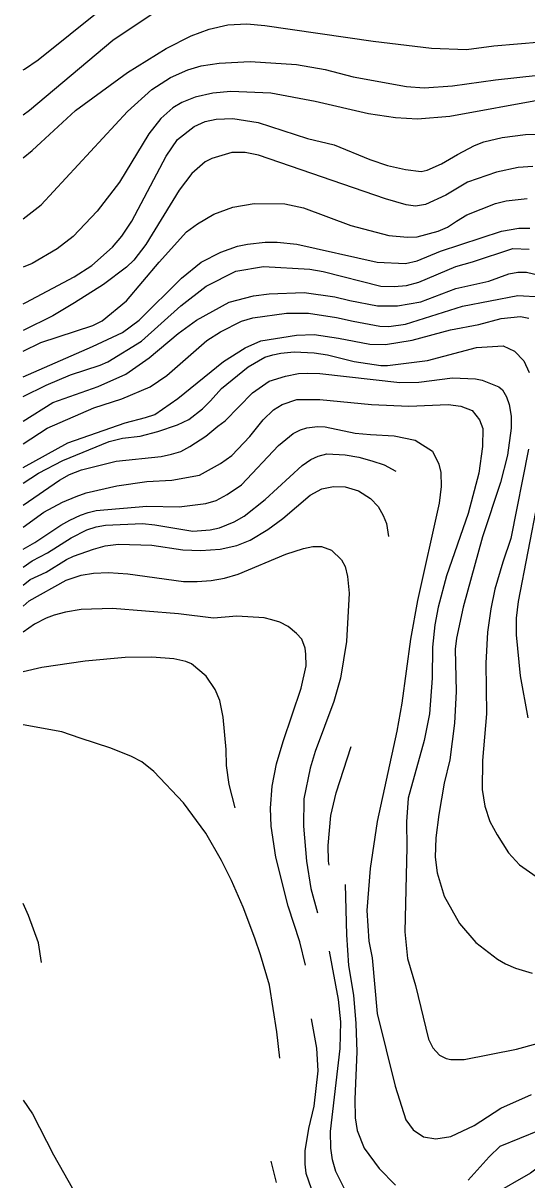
# Model space of a CAD drawing. Extents: x -555860 to -552701, y -1187050 to -1182291.
# Drawn here: x -555860 to -555609, y -1185483 to -1184906 of the extents above; entities that cross this region are included whole.
import ezdxf

# ---------------------------------------------------------------- set-up
doc = ezdxf.new("R2010")
doc.units = 0
for name, color, linetype in [('Level 40', 7, 'Continuous'), ('Level 41', 7, 'Continuous'), ('Level 42', 7, 'Continuous')]:
    doc.layers.add(name, color=color, linetype=linetype)

msp = doc.modelspace()

# ---------------------------------------------------------------- linework, layer by layer
at = {"layer": 'Level 40'}
for points in [[(-555860.13, -1184972.84), (-555855.57, -1184969.25), (-555833.94, -1184949.28), (-555808.15, -1184930.28), (-555788.74, -1184918.36), (-555776.26, -1184911.98), (-555767.39, -1184908.66), (-555757.96, -1184906.58), (-555748.53, -1184906.02), (-555739.65, -1184906.85), (-555685.58, -1184914.76), (-555656.46, -1184918.22), (-555638.99, -1184918.78), (-555625.4, -1184916.97), (-555601.83, -1184915.03)], [(-555860.13, -1185069.3), (-555851.26, -1185065.05), (-555825.34, -1185056.46), (-555820.63, -1185054.11), (-555808.57, -1185044.12), (-555792.34, -1185024.85), (-555778.62, -1185009.74), (-555773.21, -1185005.71), (-555765.03, -1185001), (-555755.46, -1184997.53), (-555744.92, -1184995.59), (-555729.67, -1184995.87), (-555720.24, -1184997.81), (-555696.67, -1185006.55), (-555677.81, -1185011.54), (-555668.39, -1185012.37), (-555663.67, -1185012.23), (-555653.13, -1185009.46), (-555648.42, -1185007.38), (-555644.07, -1185004.5), (-555638.79, -1185001.36), (-555624.57, -1184995.59), (-555619.3, -1184994.34), (-555608.76, -1184993.1)], [(-555860.13, -1185127.36), (-555837.85, -1185114.98), (-555809.26, -1185104.99), (-555799.11, -1185102.44), (-555794.42, -1185100.83), (-555782.92, -1185092.93), (-555760.18, -1185074.49), (-555749.36, -1185067.56), (-555741.6, -1185064.09), (-555723.85, -1185061.32), (-555714.97, -1185061.04), (-555702.82, -1185062.75), (-555687.24, -1185065.89), (-555679.48, -1185066.03), (-555666.17, -1185063.81), (-555647.04, -1185058.62), (-555632.89, -1185056.05), (-555621.63, -1185053.01), (-555612.09, -1185052.03), (-555607.93, -1185052.86)], [(-555860.13, -1185176.97), (-555855.57, -1185173.91), (-555847.95, -1185169.89), (-555836.16, -1185162.4), (-555828.4, -1185158.38), (-555823.68, -1185156.85), (-555818.97, -1185156.16), (-555800.66, -1185155.33), (-555794.49, -1185155.9), (-555775.43, -1185159.07), (-555766.83, -1185158.38), (-555762.15, -1185157.38), (-555754.89, -1185154.41), (-555749.92, -1185151.58), (-555739.38, -1185143.26), (-555720.94, -1185126.35), (-555716.61, -1185123.39), (-555713.03, -1185121.63), (-555708.59, -1185120.52), (-555699.44, -1185120.94), (-555692.72, -1185122.24), (-555686.28, -1185124.05), (-555680.03, -1185126.07), (-555674.24, -1185129.17)], [(-555598.78, -1185119.28), (-555613.2, -1185194.15), (-555614.17, -1185202.47), (-555614.31, -1185210.79), (-555612.23, -1185231.31), (-555608.48, -1185252.11)], [(-555699.54, -1185335.32), (-555698.92, -1185360.44), (-555697.92, -1185375.79), (-555695.42, -1185390.49), (-555694.17, -1185404.63), (-555693.76, -1185418.77), (-555694.73, -1185442.34), (-555694.45, -1185451.77), (-555693.56, -1185458.04), (-555690.02, -1185466.89), (-555682.6, -1185476.95), (-555674.48, -1185485.27)], [(-555638.16, -1185482.83), (-555627.76, -1185471.19), (-555622.21, -1185465.78), (-555602.52, -1185457.88)]]:
    msp.add_lwpolyline(points, dxfattribs=at)
at = {"layer": 'Level 41'}
for points in [[(-555860.13, -1184928.98), (-555859.45, -1184928.62), (-555852.66, -1184924.05), (-555820.63, -1184898.39)], [(-555860.13, -1184951.5), (-555856.96, -1184949.14), (-555815.36, -1184914.2), (-555796.23, -1184901.3)], [(-555860.13, -1185003.34), (-555851.13, -1184996.29), (-555808.15, -1184949.7), (-555795.95, -1184938.74), (-555786.66, -1184932.78), (-555777.92, -1184928.9), (-555771.27, -1184926.96), (-555762.39, -1184925.57), (-555746.86, -1184924.88), (-555723.85, -1184926.26), (-555709.43, -1184928.76), (-555695.56, -1184932.5), (-555668.94, -1184937.36), (-555660.07, -1184937.91), (-555645.92, -1184936.94), (-555624.57, -1184933.89), (-555603.22, -1184931.67)], [(-555599.89, -1184943.6), (-555647.31, -1184952.19), (-555663.39, -1184953.58), (-555674.49, -1184952.89), (-555687.8, -1184950.95), (-555714.42, -1184944.71), (-555736.6, -1184940.55), (-555756.57, -1184939.85), (-555765.45, -1184940.69), (-555774.32, -1184942.63), (-555780.97, -1184945.26), (-555785.41, -1184947.9), (-555791.51, -1184953.3), (-555797.47, -1184960.93), (-555812.03, -1184985.06), (-555823.26, -1184999.48), (-555835.19, -1185012.09), (-555843.09, -1185018.19), (-555855.57, -1185025.54), (-555860.13, -1185027.4)], [(-555860.13, -1185045.65), (-555858.76, -1185045.09), (-555834.63, -1185032.2), (-555825.9, -1185026.51), (-555815.64, -1185017.5), (-555810.92, -1185011.96), (-555805.93, -1185004.47), (-555788.74, -1184972.02), (-555783.19, -1184963.7), (-555774.87, -1184957.18), (-555769.33, -1184954.69), (-555763.78, -1184953.58), (-555755.46, -1184953.3), (-555742.98, -1184955.24), (-555718.3, -1184963.15), (-555704.99, -1184966.34), (-555687.24, -1184973.68), (-555678.37, -1184976.74), (-555669.49, -1184978.68), (-555661.59, -1184979.65), (-555658.54, -1184978.95), (-555651.47, -1184975.9), (-555643.43, -1184971.19), (-555635.02, -1184966.78), (-555630.39, -1184964.81), (-555621.24, -1184962.73), (-555609.59, -1184961.21), (-555601.83, -1184961.07)], [(-555605.99, -1184977.15), (-555613.2, -1184977.71), (-555624.01, -1184980.06), (-555638.44, -1184985.05), (-555649.25, -1184991.57), (-555659.51, -1184996.15), (-555664.5, -1184996.98), (-555669.16, -1184996.25), (-555679.48, -1184993.37), (-555742.7, -1184971.47), (-555749.36, -1184970.22), (-555756.02, -1184970.22), (-555766, -1184973.13), (-555769.33, -1184974.93), (-555775.98, -1184980.62), (-555782.36, -1184988.94), (-555798.86, -1185016.11), (-555804.96, -1185023.88), (-555808.57, -1185027.48), (-555820.07, -1185036.08)], [(-555860.13, -1185082.08), (-555825.48, -1185067), (-555810.51, -1185059.93), (-555802.19, -1185053.83), (-555781.11, -1185032.89), (-555771.27, -1185024.99), (-555761.56, -1185019.86), (-555753.24, -1185016.95), (-555748.16, -1185015.88), (-555739.38, -1185014.87), (-555733.47, -1185014.89), (-555723.57, -1185015.98), (-555683.64, -1185024.99), (-555669.49, -1185025.54), (-555663.67, -1185024.29), (-555652.02, -1185019.44), (-555621.52, -1185009.46), (-555612.92, -1185007.93), (-555607.38, -1185007.93)], [(-555860.13, -1185091.91), (-555848.64, -1185086.28), (-555836.44, -1185081.14), (-555821.72, -1185076.27), (-555817.86, -1185074.63), (-555801.08, -1185064.37), (-555781.53, -1185046.62), (-555768.77, -1185036.91), (-555754.07, -1185029.43), (-555740.21, -1185027.07), (-555717.19, -1185028.45), (-555710.54, -1185029.56), (-555681.7, -1185036.91), (-555675.04, -1185037.05), (-555668.94, -1185036.5), (-555662.84, -1185034.83), (-555644.26, -1185027.07), (-555635.94, -1185024.71), (-555615.97, -1185018.05), (-555607.81, -1185018.36)], [(-555860.13, -1185104.21), (-555845.31, -1185094.87), (-555822.71, -1185087), (-555808.84, -1185080.73), (-555797.2, -1185072.69), (-555782.78, -1185060.48), (-555773.62, -1185053.83), (-555757.4, -1185044.82), (-555745.2, -1185041.77), (-555737.44, -1185040.66), (-555719.96, -1185040.1), (-555704.63, -1185042.12), (-555697.22, -1185043.99), (-555683.36, -1185046.76), (-555673.38, -1185046.62), (-555661.73, -1185044.68), (-555644.26, -1185038.02), (-555627.9, -1185034.42), (-555617.91, -1185030.81), (-555613.48, -1185029.84), (-555609.04, -1185029.84), (-555602.11, -1185031.51)], [(-555820.07, -1185036.08), (-555834.59, -1185045.25), (-555845.31, -1185051.75), (-555860.13, -1185059.04)], [(-555860.13, -1185115.47), (-555848.08, -1185107.77), (-555824.79, -1185097.51), (-555810.92, -1185093.07), (-555796.78, -1185087.11), (-555788.46, -1185081.42), (-555768.49, -1185063.95), (-555761.7, -1185059.65), (-555751.16, -1185054.38), (-555745.62, -1185052.72), (-555728.84, -1185050.36), (-555717.75, -1185050.36), (-555703.81, -1185052.51), (-555695.56, -1185054.38), (-555682.25, -1185056.88), (-555677.81, -1185057.02), (-555669.49, -1185055.91), (-555640.93, -1185046.9), (-555613.48, -1185041.49), (-555601.87, -1185042.28)], [(-555860.13, -1185135.18), (-555852.52, -1185130.09), (-555840.32, -1185123.85), (-555817.16, -1185114.28), (-555810.65, -1185112.76), (-555801.77, -1185111.65), (-555792.9, -1185109.43), (-555783.19, -1185106.1), (-555777.51, -1185103.33), (-555770.72, -1185098.02), (-555766.64, -1185094.03), (-555761.15, -1185087.94), (-555747.97, -1185077.12), (-555739.65, -1185072.27), (-555735.62, -1185071.16), (-555731.61, -1185070.33), (-555724.96, -1185069.64), (-555714.97, -1185070.05), (-555708.32, -1185071.16), (-555695.01, -1185074.49), (-555681.7, -1185076.43), (-555678.37, -1185076.43), (-555658.4, -1185073.93), (-555634, -1185067.55), (-555620.69, -1185066.72), (-555615.14, -1185069.36), (-555610.43, -1185074.07), (-555607.79, -1185079.9)], [(-555860.13, -1185146.18), (-555841.98, -1185133.56), (-555837.03, -1185130.82), (-555831.03, -1185128.56), (-555813.7, -1185124.13), (-555791.23, -1185121.77), (-555786.08, -1185120.75), (-555781.53, -1185119.28), (-555777, -1185116.79), (-555769.05, -1185111.65), (-555763.09, -1185106.66), (-555759.42, -1185104.06), (-555745.76, -1185090.16), (-555737.44, -1185084.33), (-555729.26, -1185081.7), (-555722.74, -1185080.45), (-555718.29, -1185080.23), (-555712.2, -1185080.45), (-555672.27, -1185084.89), (-555662.84, -1185084.75), (-555645.92, -1185082.67), (-555634.55, -1185083.09), (-555631.22, -1185083.78), (-555622.91, -1185087.11), (-555621.1, -1185088.63), (-555619.02, -1185092.1), (-555617.64, -1185095.98), (-555616.8, -1185101.8), (-555616.8, -1185107.63), (-555618.61, -1185121.22), (-555622.07, -1185134.8), (-555631.09, -1185161.98), (-555640.65, -1185196.92), (-555643.98, -1185212.45), (-555644.67, -1185218), (-555644.12, -1185239.07), (-555644.95, -1185254.88), (-555647.31, -1185273.19), (-555650.08, -1185284.83), (-555652.85, -1185300.36), (-555654.24, -1185312.01), (-555654.66, -1185321.71), (-555653.69, -1185329.48), (-555650.08, -1185341.13), (-555642.46, -1185354.72), (-555634.28, -1185364.28), (-555623.46, -1185372.6), (-555619.54, -1185374.89), (-555614.59, -1185377.04), (-555606.27, -1185379.53)], [(-555860.13, -1185157.15), (-555849.75, -1185149.64), (-555840.49, -1185144.68), (-555833.66, -1185141.74), (-555828.67, -1185139.93), (-555813.42, -1185136.47), (-555798.45, -1185134.25), (-555785.97, -1185133.7), (-555772.24, -1185131.2), (-555761.7, -1185125.38), (-555756.02, -1185121.35), (-555747, -1185111.79), (-555740.49, -1185103.61), (-555735.22, -1185098.48), (-555730.92, -1185095.98), (-555723.57, -1185093.48), (-555712.2, -1185093.48), (-555686.41, -1185095.84), (-555667.83, -1185096.81), (-555648.14, -1185095.98), (-555641.76, -1185096.67), (-555636.22, -1185098.89), (-555632.47, -1185103.47), (-555630.81, -1185107.91), (-555631.09, -1185116.78), (-555632.89, -1185130.09), (-555638.16, -1185150.33), (-555648.97, -1185181.39), (-555653.13, -1185196.92), (-555654.8, -1185205.8), (-555656.04, -1185216.89), (-555656.18, -1185232.42), (-555657.43, -1185250.17), (-555660.07, -1185263.48), (-555668.11, -1185292.32), (-555668.94, -1185304), (-555668.8, -1185316.72), (-555669.77, -1185358.87), (-555668.39, -1185372.19), (-555664.36, -1185385.77), (-555657.98, -1185412.4), (-555655.77, -1185416.83), (-555652.47, -1185420.42), (-555649.22, -1185422.07), (-555646.82, -1185422.68), (-555640.1, -1185422.66), (-555614.03, -1185417.39), (-555569.11, -1185405.19)], [(-555860.13, -1185168.06), (-555854.32, -1185164.76), (-555841.29, -1185156.02), (-555836.86, -1185153.59), (-555831.45, -1185151.03), (-555827.62, -1185149.79), (-555823.68, -1185148.81), (-555798.45, -1185146.59), (-555782.36, -1185146.87), (-555769.05, -1185145.34), (-555763.92, -1185143.82), (-555758.35, -1185140.72), (-555751.3, -1185136.05), (-555732.72, -1185116.36), (-555725.51, -1185110.4), (-555721.77, -1185108.46), (-555718.59, -1185107.55), (-555713.31, -1185106.93), (-555709.43, -1185107.07), (-555694.45, -1185110.12), (-555686.94, -1185110.85), (-555675.04, -1185111.51), (-555664.64, -1185113.73), (-555655.98, -1185119.23), (-555652.85, -1185125.65), (-555651.88, -1185129.81), (-555651.61, -1185136.75), (-555652.58, -1185145.07), (-555663.39, -1185193.6), (-555666.86, -1185213.01), (-555671.3, -1185244.9), (-555673.79, -1185258.76), (-555683.64, -1185303.97), (-555687.1, -1185327.26), (-555688.77, -1185348.34), (-555687.66, -1185363.59), (-555685.99, -1185371.91), (-555683.5, -1185399.64), (-555674.62, -1185435.97), (-555669.22, -1185452.61), (-555665.61, -1185457.6), (-555660.48, -1185461.2), (-555654.24, -1185462.17), (-555646.75, -1185460.93), (-555635.24, -1185455.52), (-555621.93, -1185446.92), (-555606.54, -1185440.13)], [(-555608.07, -1185118.17), (-555616.94, -1185162.81), (-555620.96, -1185174.46), (-555624.85, -1185188.05), (-555626.93, -1185197.76), (-555628.59, -1185209.4), (-555629.42, -1185224.93), (-555629.01, -1185250.17), (-555631.09, -1185273.46), (-555631.22, -1185287.88), (-555629.84, -1185296.2), (-555627.34, -1185303.97), (-555623.72, -1185310.6), (-555618.05, -1185319.5), (-555612.51, -1185325.46), (-555602.66, -1185332.53)], [(-555860.13, -1185186.05), (-555856.54, -1185183.2), (-555848.64, -1185179.45), (-555838.52, -1185173.21), (-555835.05, -1185171.57), (-555824.98, -1185168.11), (-555819.24, -1185166.42), (-555812.59, -1185165.59), (-555795.95, -1185166), (-555780.42, -1185168.36), (-555771.55, -1185168.78), (-555761.84, -1185168.08), (-555753.52, -1185166.28), (-555746.86, -1185163.51), (-555738.13, -1185158.24), (-555730.64, -1185152.69), (-555717.05, -1185141.18), (-555711.09, -1185137.99), (-555705.27, -1185136.75), (-555699.44, -1185136.89), (-555692.79, -1185138.96), (-555686.83, -1185142.71), (-555683.08, -1185146.73), (-555680.51, -1185151.28), (-555678.92, -1185155.32), (-555677.91, -1185161.78)], [(-555860.13, -1185196.45), (-555857.1, -1185193.87), (-555838.66, -1185183.47), (-555831.25, -1185180.98), (-555825.07, -1185180.01), (-555817.58, -1185179.73), (-555807.87, -1185180.42), (-555780.14, -1185184.17), (-555773.37, -1185184.11), (-555766.28, -1185183.61), (-555759.62, -1185182.5), (-555752.96, -1185180.56), (-555729.12, -1185170.58), (-555720.24, -1185167.67), (-555715.62, -1185166.79), (-555711.37, -1185166.7), (-555706.38, -1185168.5), (-555701.39, -1185173.35), (-555699.58, -1185176.68), (-555698.33, -1185181.67), (-555697.5, -1185189.99), (-555698.89, -1185214.12), (-555701.8, -1185232.42), (-555705.13, -1185244.07), (-555714.42, -1185269.02), (-555716.91, -1185277.34), (-555720.1, -1185292.6), (-555720.38, -1185306.18), (-555718.85, -1185323.66), (-555716.64, -1185337.24), (-555713.33, -1185349.5)], [(-555719.3, -1185375.47), (-555722.18, -1185363.87), (-555727.87, -1185346.12), (-555734.11, -1185321.72), (-555736.46, -1185306.18), (-555736.74, -1185297.31), (-555735.91, -1185286.22), (-555733.69, -1185275.13), (-555730.5, -1185264.03), (-555721.49, -1185237.41), (-555718.99, -1185226.32), (-555719.06, -1185220.51), (-555719.41, -1185217.44), (-555721.21, -1185213.01), (-555723.85, -1185210.11), (-555727.87, -1185206.63), (-555732.17, -1185204.55), (-555736.08, -1185203.25), (-555739.93, -1185202.33), (-555753.52, -1185201.5), (-555765.17, -1185202.47), (-555782.64, -1185200.25), (-555815.64, -1185197.62), (-555831.17, -1185198.17), (-555838.93, -1185199.42), (-555844.62, -1185200.94), (-555848.64, -1185202.47), (-555854.46, -1185205.52), (-555860.13, -1185209.43)], [(-555732.17, -1185422.01), (-555733.52, -1185408.88), (-555737.32, -1185385.45), (-555741.73, -1185370.38), (-555744.65, -1185362.06), (-555750.47, -1185346.67), (-555756.29, -1185333.36), (-555761.15, -1185323.38), (-555769.05, -1185309.65), (-555780.14, -1185294.54), (-555794.98, -1185278.87), (-555800.94, -1185274.16), (-555806.07, -1185271.52), (-555816.47, -1185267.36), (-555831.72, -1185262.37), (-555840.89, -1185259.12), (-555860.13, -1185255.68)], [(-555707.51, -1185325.74), (-555707.76, -1185323.66), (-555708.04, -1185315.89), (-555706.65, -1185300.92), (-555704.02, -1185289.55), (-555696.48, -1185266.45)], [(-555698.06, -1185490.74), (-555704.16, -1185478.4), (-555705.82, -1185472.57), (-555706.65, -1185466.75), (-555706.79, -1185458.43), (-555701.94, -1185417.11), (-555701.66, -1185403.8), (-555702.77, -1185392.71), (-555707.36, -1185368.52)], [(-555716.5, -1185402.28), (-555713.89, -1185416.97), (-555713.17, -1185428.2), (-555715.11, -1185445.95), (-555717.75, -1185457.04), (-555719.55, -1185468.14), (-555719.69, -1185474.79), (-555719.13, -1185479.23), (-555716.54, -1185487)], [(-555860.13, -1185442.87), (-555855.38, -1185449.65), (-555844.93, -1185470.07), (-555832.92, -1185491.63), (-555825.26, -1185498.93), (-555813.64, -1185506.83), (-555804.78, -1185509.25)], [(-555564.27, -1185452.1), (-555574.1, -1185454.13), (-555581.86, -1185457.18), (-555590.46, -1185463.84), (-555603.08, -1185476.32), (-555607.1, -1185479.23), (-555626.23, -1185490.32)], [(-555733.83, -1185483.94), (-555736.35, -1185473.35)]]:
    msp.add_lwpolyline(points, dxfattribs=at)
at = {"layer": 'Level 42'}
for points in [[(-555754.45, -1185297.02), (-555757.4, -1185285.39), (-555758.65, -1185275.96), (-555758.93, -1185267.92), (-555760.31, -1185251.83), (-555761.98, -1185243.51), (-555764.33, -1185237.97), (-555768.77, -1185231.45), (-555776.12, -1185225.21), (-555779.03, -1185224.1), (-555784.99, -1185222.71), (-555795.95, -1185221.88), (-555809.26, -1185222.16), (-555829.23, -1185223.96), (-555850.86, -1185227.15), (-555860.13, -1185229.19)], [(-555850.92, -1185374.28), (-555852.54, -1185364.45), (-555857.51, -1185350.83), (-555860.13, -1185344.85)]]:
    msp.add_lwpolyline(points, dxfattribs=at)

doc.saveas('drawing.dxf')
